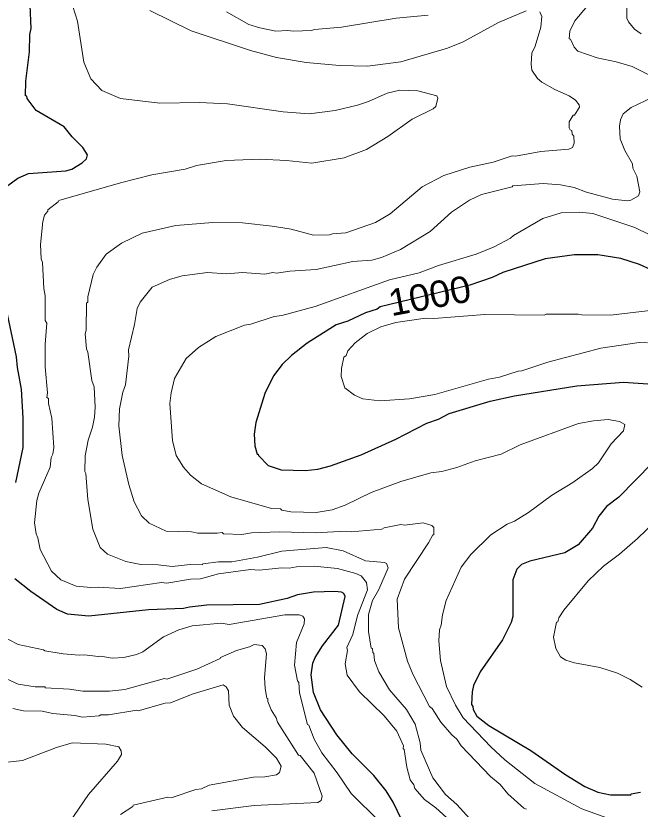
# Model space of a CAD drawing. Extents: x 265.7 to 292.1, y 7676.2 to 7704.2.
# Drawn here: x 282.361 to 284.241, y 7697.815 to 7700.203 of the extents above; entities that cross this region are included whole.
import ezdxf
from ezdxf.enums import TextEntityAlignment as Align

# ---------------------------------------------------------------- set-up
doc = ezdxf.new("R2010")
doc.units = 0
doc.header["$LTSCALE"] = 0.032
doc.layers.add('1', color=7, linetype='Continuous', lineweight=25)
doc.layers.add('2', color=7, linetype='Continuous', lineweight=13)
doc.layers.add('61', color=7, linetype='Continuous')

msp = doc.modelspace()

# ---------------------------------------------------------------- linework, layer by layer
at = {"layer": '1'}
for points in [[(282.512, 7699.7369), (282.5295, 7699.7417), (282.5607, 7699.7608), (282.5734, 7699.7728), (282.5766, 7699.7848), (282.563, 7699.8071), (282.5311, 7699.839), (282.5064, 7699.8694), (282.4226, 7699.918), (282.3947, 7699.9539), (282.3939, 7699.9611), (282.3899, 7699.9627), (282.3907, 7700.0066), (282.4026, 7700.0944), (282.4034, 7700.1471), (282.4074, 7700.1646), (282.4042, 7700.2348)], [(282.3165, 7699.4113), (282.3061, 7699.5693), (282.3212, 7699.6571), (282.3372, 7699.6922), (282.3667, 7699.7145), (282.3987, 7699.7289), (282.512, 7699.7369)], [(284.2739, 7699.4385), (284.2388, 7699.4544), (284.1829, 7699.4728), (284.1127, 7699.4839), (284.0425, 7699.4839), (283.9547, 7699.472), (283.827, 7699.4305), (283.7951, 7699.4153), (283.7281, 7699.3922), (283.4576, 7699.3267), (283.4488, 7699.3196), (283.4137, 7699.3092), (283.361, 7699.2844), (283.3259, 7699.2725), (283.2381, 7699.2182), (283.191, 7699.1807), (283.1631, 7699.1536), (283.1368, 7699.1193), (283.1104, 7699.0666), (283.0833, 7698.9788), (283.0785, 7698.9437), (283.0809, 7698.9086), (283.0873, 7698.8839), (283.0905, 7698.8839), (283.0913, 7698.8791), (283.1208, 7698.8496), (283.1599, 7698.836), (283.2317, 7698.8344), (283.27, 7698.8384), (283.3083, 7698.848), (283.4009, 7698.8815), (283.5046, 7698.9286), (283.5988, 7698.9772), (283.6339, 7698.9892), (283.6658, 7699.006), (283.7887, 7699.0435), (283.8621, 7699.0594), (284.0504, 7699.0889), (284.1909, 7699.1001), (284.2787, 7699.0945)], [(282.3611, 7698.7985), (282.3827, 7698.9038), (282.3827, 7698.9916), (282.3779, 7699.0794), (282.3659, 7699.1448), (282.3635, 7699.1767), (282.3316, 7699.3236)], [(284.2771, 7698.8567), (284.1765, 7698.7538), (284.139, 7698.7259), (284.1159, 7698.6971), (284.0967, 7698.6612), (284.0536, 7698.611), (284.0137, 7698.5862), (283.9084, 7698.5615), (283.8837, 7698.5519), (283.8693, 7698.5376), (283.8573, 7698.5048), (283.8573, 7698.3947), (283.8525, 7698.3772), (283.8262, 7698.3245), (283.7592, 7698.228), (283.7384, 7698.1873), (283.7344, 7698.1681), (283.7328, 7698.1298), (283.7368, 7698.1242), (283.7376, 7698.1146), (283.7488, 7698.0947), (283.7847, 7698.0668), (283.9116, 7697.9917), (284.0169, 7697.9183), (284.0744, 7697.8832), (284.1127, 7697.8657), (284.151, 7697.8577), (284.2124, 7697.8577), (284.214, 7697.8609), (284.242, 7697.8657)], [(283.5349, 7697.7564), (283.4966, 7697.8362), (283.4759, 7697.8697), (283.4384, 7697.916), (283.3738, 7697.9814), (283.3275, 7698.0388), (283.278, 7698.1138), (283.2573, 7698.1665), (283.2501, 7698.2192), (283.2549, 7698.2543), (283.262, 7698.2718), (283.2844, 7698.3062), (283.3323, 7698.3684), (283.3522, 7698.4546), (283.349, 7698.4641), (283.3419, 7698.4681), (283.3211, 7698.4705), (283.2573, 7698.4681), (283.2094, 7698.4601), (283.1775, 7698.449), (283.0945, 7698.4306), (282.9365, 7698.429), (282.8838, 7698.4234), (282.8663, 7698.4187), (282.7609, 7698.4147), (282.5806, 7698.3955), (282.5168, 7698.4019), (282.484, 7698.4163), (282.4066, 7698.4697), (282.358, 7698.508)]]:
    msp.add_lwpolyline(points, dxfattribs=at)
at = {"layer": '2'}
for points in [[(284.1095, 7700.2667), (284.0441, 7700.1885), (284.0289, 7700.1566), (284.0273, 7700.1335), (284.0305, 7700.1327), (284.0417, 7700.1088), (284.0528, 7700.0968), (284.1111, 7700.0768), (284.1685, 7700.0649), (284.2164, 7700.0505), (284.2643, 7700.0266)], [(282.5327, 7700.2316), (282.5471, 7700.187), (282.5654, 7700.0641), (282.587, 7700.013), (282.6197, 7699.9779), (282.6764, 7699.9539), (282.7945, 7699.9404), (282.9141, 7699.942), (282.9987, 7699.938), (283.1663, 7699.914), (283.2445, 7699.9077), (283.3227, 7699.918), (283.3897, 7699.934), (283.4232, 7699.9452), (283.4791, 7699.9699), (283.5166, 7699.9795), (283.5717, 7699.9771)], [(282.7641, 7700.2189), (282.8886, 7700.1582), (283.0674, 7700.0984), (283.1456, 7700.0776), (283.2349, 7700.0625), (283.3355, 7700.0537), (283.4201, 7700.0513), (283.5206, 7700.0649), (283.661, 7700.1056), (283.7073, 7700.1247), (283.8142, 7700.183), (283.8972, 7700.2181)], [(284.2436, 7700.1486), (284.2236, 7700.163), (284.2052, 7700.1854), (284.2005, 7700.1965), (284.2005, 7700.2372)], [(282.9955, 7700.2149), (283.0626, 7700.1774), (283.0961, 7700.167), (283.144, 7700.1574), (283.1791, 7700.159), (283.1966, 7700.1566), (283.2509, 7700.159), (283.2605, 7700.1622), (283.3419, 7700.1686), (283.5062, 7700.1957), (283.602, 7700.2053)], [(283.9387, 7700.2149), (283.9443, 7700.2013), (283.9419, 7700.1694), (283.9244, 7700.1119), (283.914, 7700.0904), (283.9124, 7700.0577), (283.9148, 7700.0393), (283.9315, 7700.0146), (283.9443, 7700.0034), (283.9834, 7699.9811), (284.0265, 7699.9619), (284.0457, 7699.9492), (284.0568, 7699.9356), (284.0584, 7699.9284), (284.0433, 7699.9045), (284.0393, 7699.9045), (284.0265, 7699.8837), (284.0265, 7699.8662), (284.0297, 7699.8598), (284.0345, 7699.8582), (284.0361, 7699.847), (284.0409, 7699.8406), (284.0417, 7699.8199), (284.0369, 7699.8063), (284.0257, 7699.8015), (283.9419, 7699.7951), (283.8653, 7699.7808), (283.8557, 7699.7816), (283.7983, 7699.7624), (283.7281, 7699.7473), (283.6499, 7699.7225)], [(283.5717, 7699.9771), (283.6283, 7699.9619), (283.6315, 7699.9555), (283.6251, 7699.93), (283.6179, 7699.9236), (283.5541, 7699.8925), (283.4807, 7699.8398)], [(284.2771, 7699.9571), (284.2132, 7699.9268), (284.1893, 7699.9085), (284.1813, 7699.8901), (284.1789, 7699.871), (284.1805, 7699.8327), (284.1949, 7699.7975), (284.218, 7699.7576), (284.2188, 7699.7441), (284.2308, 7699.7209), (284.2396, 7699.6731), (284.2356, 7699.6611), (284.2124, 7699.6483), (284.2021, 7699.6459), (284.1574, 7699.6515), (284.0792, 7699.6723), (284.0417, 7699.6866), (284.001, 7699.6946), (283.9491, 7699.6986), (283.8573, 7699.6914), (283.8557, 7699.6882), (283.7632, 7699.6651), (283.7265, 7699.6483), (283.673, 7699.6124), (283.6084, 7699.5534), (283.519, 7699.4999), (283.4616, 7699.476), (283.4328, 7699.468), (283.3754, 7699.4632), (283.2653, 7699.4393), (283.1855, 7699.4345), (283.1456, 7699.4289), (283.1352, 7699.4305), (283.1104, 7699.4257), (283.0434, 7699.4305), (282.9955, 7699.4265), (282.9381, 7699.4305), (282.8615, 7699.4209)], [(283.4807, 7699.8398), (283.4169, 7699.8007), (283.3498, 7699.776), (283.2525, 7699.7592), (283.1759, 7699.768), (283.0945, 7699.7712), (282.9939, 7699.768), (282.9046, 7699.7521), (282.8711, 7699.7417), (282.7705, 7699.7241), (282.6764, 7699.7002), (282.4904, 7699.6467), (282.4888, 7699.6427), (282.4569, 7699.6188), (282.4569, 7699.6148), (282.4473, 7699.6028), (282.4425, 7699.5837), (282.4354, 7699.5151), (282.4378, 7699.472), (282.4417, 7699.4608), (282.4449, 7699.3826), (282.4489, 7699.3603), (282.4497, 7699.2861), (282.4545, 7699.2781), (282.4497, 7699.215), (282.4497, 7699.1464), (282.4561, 7699.0682), (282.4545, 7699.0538), (282.4593, 7699.0507), (282.4593, 7699.0363), (282.4697, 7698.9916), (282.4753, 7698.9038), (282.4721, 7698.8831), (282.4673, 7698.8735), (282.4641, 7698.8448), (282.4306, 7698.7666), (282.4242, 7698.7442), (282.417, 7698.6772), (282.4218, 7698.6437), (282.4274, 7698.6317), (282.4346, 7698.5966), (282.4689, 7698.5312), (282.4968, 7698.5056), (282.5423, 7698.4865), (282.587, 7698.4817), (282.6093, 7698.4833), (282.6764, 7698.4793), (282.7992, 7698.4969), (282.816, 7698.4953), (282.887, 7698.5072), (282.9173, 7698.508), (282.9716, 7698.5232), (283.0674, 7698.536), (283.0937, 7698.5344), (283.1615, 7698.5415), (283.1839, 7698.5408), (283.2062, 7698.5447), (283.2589, 7698.5463), (283.3291, 7698.5392), (283.3849, 7698.5248), (283.4009, 7698.5176), (283.4169, 7698.4977), (283.42, 7698.4753), (283.3897, 7698.3979), (283.3754, 7698.3405), (283.3578, 7698.3014), (283.3594, 7698.2926), (283.3522, 7698.2527), (283.3586, 7698.2184), (283.3953, 7698.1681), (283.4695, 7698.0963), (283.5078, 7698.05), (283.5286, 7698.0053), (283.527, 7697.9973), (283.5302, 7697.9941), (283.5381, 7697.9415), (283.5485, 7697.9032), (283.5589, 7697.888), (283.5621, 7697.8769), (283.5916, 7697.8441), (283.6251, 7697.8186), (283.6682, 7697.7795)], [(283.6499, 7699.7225), (283.5844, 7699.6882), (283.4879, 7699.6068), (283.444, 7699.5805), (283.3546, 7699.5494), (283.3147, 7699.547), (283.3052, 7699.5438)], [(283.8015, 7699.5079), (283.8502, 7699.5334), (283.8597, 7699.5422), (283.9475, 7699.5925), (284.0026, 7699.61), (284.0584, 7699.6116), (284.0983, 7699.6084)], [(284.0983, 7699.6084), (284.2244, 7699.5661), (284.313, 7699.523)], [(283.3052, 7699.5438), (283.2573, 7699.543), (283.1902, 7699.5605), (283.1328, 7699.5701), (283.0434, 7699.5797), (282.954, 7699.5813), (282.8423, 7699.5717), (282.7418, 7699.5486), (282.6795, 7699.5183), (282.6333, 7699.4855), (282.6045, 7699.4464), (282.5934, 7699.4241), (282.5774, 7699.3571), (282.5774, 7699.3411), (282.5734, 7699.3379), (282.5726, 7699.2565), (282.5702, 7699.2454), (282.5734, 7699.2007), (282.5774, 7699.1911), (282.5902, 7699.1049), (282.5966, 7699.0858), (282.5997, 7699.0251), (282.5981, 7698.9948), (282.5918, 7698.9645), (282.579, 7698.9262), (282.5694, 7698.8783), (282.5686, 7698.8312), (282.5718, 7698.8256), (282.5782, 7698.7474), (282.5926, 7698.6581), (282.6149, 7698.6022), (282.6372, 7698.5822), (282.6923, 7698.5607), (282.737, 7698.5511), (282.7897, 7698.5503), (282.8312, 7698.5455), (282.8854, 7698.5511), (282.9229, 7698.5503), (282.9237, 7698.5535), (282.9716, 7698.5591), (283.0115, 7698.5599), (283.0881, 7698.5735), (283.1615, 7698.5918), (283.2956, 7698.603), (283.3466, 7698.5926), (283.4137, 7698.5623), (283.4711, 7698.5575), (283.4767, 7698.5543), (283.4815, 7698.5416), (283.4536, 7698.4761), (283.4344, 7698.4426), (283.4232, 7698.4011), (283.4232, 7698.35), (283.4312, 7698.2998), (283.4352, 7698.2982), (283.436, 7698.287), (283.4392, 7698.2838), (283.4408, 7698.2623), (283.4536, 7698.2288), (283.4863, 7698.1737), (283.5373, 7698.1154), (283.5637, 7698.0708), (283.578, 7698.0149), (283.5804, 7697.9926), (283.6163, 7697.9096), (283.6546, 7697.8593), (283.6882, 7697.829), (283.7281, 7697.7859)], [(284.1654, 7697.7795), (284.0648, 7697.8162), (283.9236, 7697.892), (283.8334, 7697.9638), (283.7911, 7698.0029), (283.7081, 7698.0899), (283.6842, 7698.1282), (283.6578, 7698.1841), (283.6395, 7698.2623), (283.6347, 7698.3213), (283.6363, 7698.3548), (283.6419, 7698.3684), (283.6459, 7698.3995), (283.657, 7698.4426), (283.7017, 7698.5432), (283.7305, 7698.5815), (283.7911, 7698.6405), (283.8398, 7698.6724), (283.8621, 7698.682), (283.9044, 7698.7075), (283.9738, 7698.7594), (284.0377, 7698.7985), (284.0975, 7698.84), (284.1151, 7698.8575), (284.1534, 7698.915), (284.1909, 7698.9541), (284.1949, 7698.9733), (284.1781, 7698.982), (284.1446, 7698.9884), (284.0999, 7698.9844), (284.0552, 7698.9756), (283.8797, 7698.9118), (283.8222, 7698.8839), (283.744, 7698.8631), (283.6882, 7698.8432), (283.6435, 7698.8312), (283.61, 7698.8272), (283.5206, 7698.8009), (283.4312, 7698.7682), (283.353, 7698.7299), (283.3131, 7698.7163), (283.2653, 7698.7075), (283.1886, 7698.7099), (283.1623, 7698.7147), (283.1583, 7698.7187), (283.1312, 7698.7203), (283.0083, 7698.7554), (282.9197, 7698.7945), (282.887, 7698.82), (282.8663, 7698.844), (282.8439, 7698.8799), (282.8327, 7698.9246), (282.8248, 7699.0363), (282.8288, 7699.0682), (282.8391, 7699.1113), (282.8735, 7699.1711), (282.911, 7699.2047), (282.9636, 7699.2374), (283.0498, 7699.2717), (283.069, 7699.2749), (283.1392, 7699.298), (283.1615, 7699.3012), (283.2621, 7699.3283), (283.4855, 7699.4081), (283.5749, 7699.4297), (283.6331, 7699.452), (283.7472, 7699.4855), (283.8015, 7699.5079)], [(282.8615, 7699.4209), (282.8232, 7699.4089), (282.7713, 7699.3866), (282.7354, 7699.3411), (282.7266, 7699.322), (282.7186, 7699.2741), (282.7003, 7699.1975)], [(284.2627, 7699.219), (284.2372, 7699.2198), (284.1223, 7699.2031), (283.9627, 7699.1608), (283.8845, 7699.1344), (283.8733, 7699.1336), (283.8174, 7699.1153), (283.7839, 7699.1097), (283.6227, 7699.0634), (283.5461, 7699.0499), (283.4568, 7699.0443), (283.4057, 7699.0499), (283.381, 7699.061), (283.3514, 7699.0834), (283.3403, 7699.1177), (283.3411, 7699.1416), (283.349, 7699.1751), (283.3554, 7699.1807), (283.361, 7699.1943), (283.3825, 7699.219), (283.4185, 7699.2469), (283.46, 7699.2669), (283.5046, 7699.2797), (283.594, 7699.2932), (283.6195, 7699.2924), (283.7728, 7699.3036), (283.9515, 7699.302), (283.9579, 7699.3052), (284.0536, 7699.3052), (284.0648, 7699.3028), (284.151, 7699.302), (284.2787, 7699.3172)], [(282.7003, 7699.1975), (282.7011, 7699.1783), (282.6907, 7699.0921), (282.6827, 7699.0698), (282.6732, 7699.0203), (282.6708, 7698.9693), (282.6811, 7698.8799), (282.7011, 7698.7921), (282.717, 7698.7402), (282.7394, 7698.698), (282.7625, 7698.6756), (282.8136, 7698.6517), (282.8902, 7698.6493), (282.9094, 7698.6461), (282.9668, 7698.6453), (282.982, 7698.6477), (282.986, 7698.6437), (283.0418, 7698.6421), (283.0706, 7698.6469), (283.1551, 7698.6501), (283.2637, 7698.6469), (283.3355, 7698.6509), (283.3706, 7698.6493), (283.4631, 7698.658), (283.4695, 7698.662), (283.5206, 7698.6716), (283.531, 7698.67), (283.5876, 7698.6764), (283.6132, 7698.6684), (283.6195, 7698.6628), (283.6195, 7698.6405), (283.6163, 7698.6405), (283.6036, 7698.6166), (283.531, 7698.5072), (283.5094, 7698.4474), (283.5126, 7698.3612), (283.5405, 7698.2607), (283.5565, 7698.2208), (283.606, 7698.1242), (283.614, 7698.1178), (283.6403, 7698.0771), (283.6738, 7698.0388), (283.689, 7698.0261), (283.7017, 7698.0053), (283.7903, 7697.9136), (283.819, 7697.8888), (283.8422, 7697.8609), (283.8909, 7697.8178), (283.8988, 7697.8146)], [(284.2467, 7698.1817), (284.2108, 7698.2056), (284.1725, 7698.2248), (284.1191, 7698.2415), (284.0425, 7698.2551), (284.0169, 7698.2639), (284.001, 7698.2734), (283.9866, 7698.299), (283.9794, 7698.3325), (283.989, 7698.378), (283.993, 7698.3788), (283.9962, 7698.3907), (284.0105, 7698.4139), (284.0839, 7698.5025), (284.1302, 7698.5463), (284.1789, 7698.5822), (284.2324, 7698.6293), (284.3409, 7698.7339)], [(282.3125, 7698.3389), (282.3683, 7698.3109), (282.4441, 7698.295), (282.4481, 7698.2918), (282.504, 7698.2822), (282.5519, 7698.2782), (282.5678, 7698.2798), (282.6093, 7698.2742), (282.6173, 7698.2758), (282.6508, 7698.2694), (282.6859, 7698.2718), (282.7242, 7698.2806), (282.7434, 7698.2886), (282.8056, 7698.3341), (282.8519, 7698.3548), (282.8918, 7698.3668), (282.9796, 7698.3748), (283.0035, 7698.3708), (283.1711, 7698.4003), (283.2142, 7698.4003), (283.2254, 7698.3955), (283.2301, 7698.3883), (283.2293, 7698.3724), (283.2062, 7698.3165), (283.1998, 7698.2487), (283.2086, 7698.2008), (283.2126, 7698.196), (283.215, 7698.1649), (283.2389, 7698.07), (283.2429, 7698.0676), (283.2589, 7698.0261), (283.282, 7697.9846), (283.3283, 7697.9247), (283.3706, 7697.8617), (283.4562, 7697.7779)], [(282.2862, 7698.228), (282.3683, 7698.1912), (282.4194, 7698.1833), (282.4497, 7698.1833), (282.4497, 7698.1801), (282.5231, 7698.1761), (282.563, 7698.1705), (282.6428, 7698.1697), (282.6891, 7698.1753), (282.8088, 7698.208), (282.816, 7698.2064), (282.9062, 7698.2367), (282.9764, 7698.2686), (282.9772, 7698.2718), (283.0251, 7698.2926), (283.0642, 7698.3038), (283.0785, 7698.3109), (283.1025, 7698.3077), (283.112, 7698.2974), (283.1152, 7698.283), (283.1096, 7698.2112), (283.1112, 7698.1777), (283.1168, 7698.149), (283.12, 7698.1482), (283.12, 7698.1386), (283.1296, 7698.1138), (283.1448, 7698.0899), (283.1487, 7698.0763), (283.2118, 7697.9774), (283.2166, 7697.9766), (283.2589, 7697.9231), (283.2836, 7697.8537), (283.2804, 7697.8409), (283.27, 7697.8354), (283.0785, 7697.8258), (282.9509, 7697.8098)], [(282.6397, 7698.0987), (282.7258, 7698.113), (282.729, 7698.1114), (282.8104, 7698.1338), (282.8264, 7698.1346), (282.895, 7698.1625), (282.9852, 7698.1888), (282.9947, 7698.1833), (283.0011, 7698.1713), (283.0035, 7698.1282), (283.0163, 7698.0947), (283.0434, 7698.0612), (283.112, 7698.0029), (283.1456, 7697.9686), (283.1599, 7697.9439), (283.1551, 7697.9255), (283.1456, 7697.9183), (283.1104, 7697.912), (283.0769, 7697.9112), (282.9429, 7697.8872), (282.9197, 7697.876), (282.903, 7697.8745), (282.8312, 7697.8497), (282.8184, 7697.8513), (282.7147, 7697.8274), (282.7131, 7697.8226), (282.6764, 7697.7986)], [(282.3524, 7698.1178), (282.3843, 7698.1114), (282.4402, 7698.1099)], [(282.4402, 7698.1099), (282.4721, 7698.1027), (282.5391, 7698.0971), (282.5615, 7698.0923), (282.6117, 7698.0955), (282.6173, 7698.0987), (282.6397, 7698.0987)], [(282.2997, 7697.9527), (282.3811, 7697.9614), (282.4833, 7698.0005), (282.5311, 7698.0141), (282.6317, 7698.0109), (282.6708, 7698.0029), (282.6779, 7697.9902), (282.6795, 7697.979), (282.6676, 7697.959), (282.5798, 7697.8593), (282.5064, 7697.7516)]]:
    msp.add_lwpolyline(points, dxfattribs=at)

# ---------------------------------------------------------------- texts
at = {"layer": '61', "width": 1.05}
msp.add_text('1000', height=0.08, rotation=10.626, dxfattribs=at).set_placement((283.614, 7699.3215), align=Align.CENTER)

doc.saveas('drawing.dxf')
